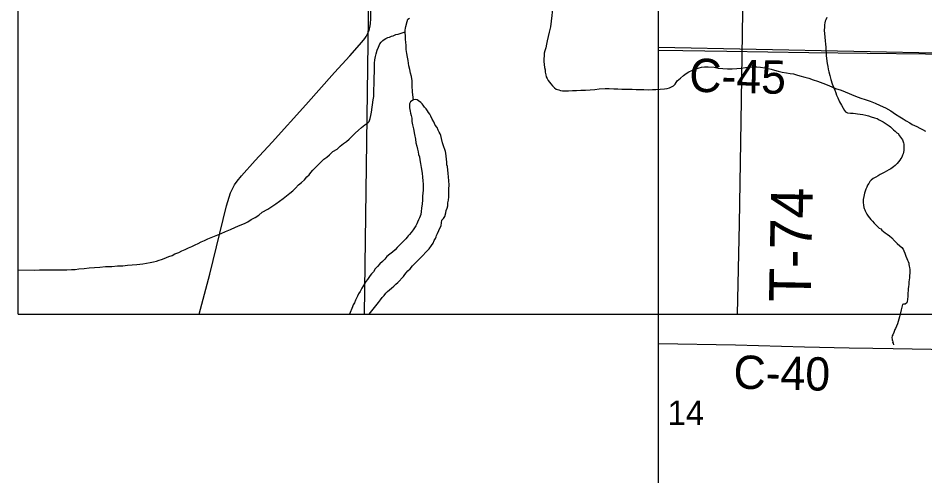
# Model space of a CAD drawing. Extents: x 0 to 68, y 0 to 52.9.
# Drawn here: x 41.105 to 42.738, y 32.478 to 33.301 of the extents above; entities that cross this region are included whole.
import ezdxf

# ---------------------------------------------------------------- set-up
doc = ezdxf.new("R2010")
doc.units = 0
for name, color, linetype in [('Default', 7, 'Continuous'), ('GM_X_County_Road', 7, 'Continuous'), ('GM_X_County_Road_Text', 7, 'Continuous'), ('GM_X_Minor_River', 7, 'Continuous'), ('GM_X_Township_Road', 7, 'Continuous'), ('GM_X_Township_Road_Text', 7, 'Continuous')]:
    doc.layers.add(name, color=color, linetype=linetype)

msp = doc.modelspace()

# ---------------------------------------------------------------- linework, layer by layer
at = {"layer": 'Default'}
for p, q in [((41.1051, 32.7683), (41.1051, 42.0083)), ((42.2581, 31.1431), (42.2581, 38.5351)), ((41.1051, 32.7683), (50.3451, 32.7683))]:
    msp.add_line(p, q, dxfattribs=at)
for points in [[(42.2581, 34.3055), (42.8041, 34.2941), (42.7855, 33.2374), (42.2581, 33.2485)], [(41.1051, 34.0701), (41.7454, 34.0552), (41.7281, 32.7683)]]:
    msp.add_lwpolyline(points, dxfattribs=at)
at = {"layer": 'GM_X_County_Road'}
for points in [[(42.2581, 33.2437), (42.3021, 33.2427), (42.3809, 33.2419), (42.5286, 33.2393), (42.7386, 33.2367), (42.7913, 33.235)], [(42.2581, 32.7159), (42.3965, 32.7131), (42.5212, 32.7098), (42.6015, 32.7078), (42.6439, 32.7071)], [(42.6439, 32.7071), (42.6808, 32.7065), (42.7493, 32.7055), (42.8051, 32.7037), (42.8705, 32.7006), (42.9229, 32.6979), (43.1549, 32.6859), (43.3021, 32.6784), (43.3098, 32.6781)]]:
    msp.add_lwpolyline(points, dxfattribs=at)
at = {"layer": 'GM_X_Minor_River'}
for points in [[(42.0669, 33.373), (42.0663, 33.3589), (42.0662, 33.3519), (42.0667, 33.3454), (42.0666, 33.3394), (42.067, 33.3318), (42.0675, 33.3243), (42.0674, 33.3182), (42.0668, 33.3122), (42.0663, 33.3057), (42.0636, 33.2856), (42.0615, 33.2761), (42.0594, 33.2681), (42.0578, 33.2606), (42.0567, 33.2541), (42.0552, 33.2475), (42.0536, 33.2425)], [(41.8171, 33.1541), (41.8152, 33.1677), (41.8148, 33.1797), (41.8144, 33.1883), (41.8135, 33.1963), (41.8115, 33.2024), (41.8101, 33.2089), (41.8086, 33.2155), (41.8077, 33.22), (41.8072, 33.225), (41.8063, 33.2311), (41.8048, 33.2376), (41.8039, 33.2446), (41.8035, 33.2517), (41.803, 33.2582), (41.8026, 33.2627), (41.8026, 33.2668), (41.8027, 33.2703), (41.8022, 33.2733), (41.8022, 33.2768), (41.8022, 33.2798), (41.8028, 33.2833), (41.8033, 33.2863), (41.8054, 33.2949), (41.807, 33.2994), (41.8095, 33.3013)], [(42.5614, 33.3023), (42.5597, 33.2983), (42.5585, 33.2955), (42.5577, 33.2927), (42.5572, 33.2894), (42.5568, 33.2854), (42.5567, 33.279), (42.5571, 33.2738), (42.5574, 33.2669), (42.5581, 33.2601), (42.5589, 33.2541), (42.5592, 33.2488), (42.5596, 33.2436), (42.5599, 33.2384), (42.5603, 33.2336), (42.5618, 33.2195), (42.5629, 33.2142)], [(41.3681, 32.8684), (41.3721, 32.8704), (41.3767, 32.8724), (41.3822, 32.8743), (41.3873, 32.8773), (41.3943, 32.8797), (41.3999, 32.8822), (41.4059, 32.8851), (41.412, 32.8876), (41.418, 32.8905), (41.4241, 32.893), (41.4291, 32.8954), (41.4347, 32.8984), (41.4408, 32.9013), (41.4468, 32.9038), (41.4705, 32.9136), (41.4786, 32.917), (41.4877, 32.9209), (41.4963, 32.9249), (41.5048, 32.9288), (41.5124, 32.9317), (41.5185, 32.9347), (41.5245, 32.9386), (41.5316, 32.9426), (41.5382, 32.9465), (41.5443, 32.952), (41.5544, 32.9574), (41.5619, 32.9623), (41.569, 32.9673), (41.5756, 32.9717), (41.5822, 32.9767), (41.5883, 32.9817), (41.5943, 32.9861), (41.5994, 32.9906), (41.6045, 32.9951), (41.6096, 33.001), (41.6151, 33.0055), (41.6207, 33.0105), (41.6248, 33.0154), (41.6288, 33.0194), (41.6319, 33.0234), (41.6354, 33.0274), (41.6405, 33.0324), (41.6451, 33.0373), (41.6502, 33.0423), (41.6557, 33.0473), (41.6608, 33.0512), (41.6659, 33.0552), (41.6715, 33.0612), (41.6795, 33.0656), (41.6851, 33.0706), (41.6907, 33.0755), (41.6963, 33.0795), (41.7013, 33.0835), (41.7059, 33.0884), (41.712, 33.0944), (41.7181, 33.0999), (41.7236, 33.1043), (41.7292, 33.1093), (41.7348, 33.1127), (41.7373, 33.1152), (41.7389, 33.1207), (41.7399, 33.1263), (41.7415, 33.1318), (41.7442, 33.1543), (41.7453, 33.1599), (41.7453, 33.1644), (41.7454, 33.1689), (41.7454, 33.1749), (41.746, 33.1799), (41.7461, 33.186), (41.7461, 33.191), (41.7462, 33.1965), (41.7467, 33.202), (41.7468, 33.2081), (41.7468, 33.2141), (41.7469, 33.2201), (41.7475, 33.2261), (41.7485, 33.2322), (41.7496, 33.2372), (41.7516, 33.2437), (41.7537, 33.2492), (41.7563, 33.2547), (41.7588, 33.2582), (41.7619, 33.2612), (41.7644, 33.2626), (41.7669, 33.2646), (41.7705, 33.2661), (41.7735, 33.2671), (41.7775, 33.2685), (41.7805, 33.2695), (41.7851, 33.2715), (41.7891, 33.2724), (41.8022, 33.2768)], [(42.0536, 33.2425), (42.0525, 33.238), (42.052, 33.233), (42.0519, 33.2285), (42.0519, 33.223), (42.0523, 33.2179), (42.0528, 33.2124), (42.0538, 33.2079), (42.0542, 33.2039), (42.0552, 33.1993), (42.0561, 33.1958), (42.0576, 33.1923), (42.0596, 33.1887), (42.0616, 33.1857), (42.0641, 33.1827), (42.0675, 33.1791), (42.071, 33.176), (42.074, 33.1735), (42.0785, 33.172), (42.0815, 33.1709), (42.0855, 33.1704), (42.0901, 33.1703), (42.0961, 33.1703), (42.1031, 33.1707), (42.1102, 33.1711), (42.1182, 33.1715), (42.1267, 33.1714), (42.1353, 33.1719), (42.1433, 33.1728), (42.1514, 33.1742), (42.1619, 33.1746), (42.1695, 33.1745), (42.1775, 33.1739), (42.1851, 33.1739), (42.1921, 33.1733), (42.1986, 33.1732), (42.2041, 33.1732), (42.2107, 33.1731), (42.2177, 33.173), (42.2247, 33.1729), (42.2318, 33.1729), (42.2408, 33.1723), (42.2473, 33.1727), (42.2534, 33.1726), (42.269, 33.174), (42.274, 33.1744), (42.278, 33.1759), (42.2816, 33.1774), (42.2851, 33.1793), (42.2881, 33.1823), (42.2917, 33.1883), (42.2978, 33.1933), (42.3029, 33.1977), (42.3079, 33.2017), (42.313, 33.2047), (42.318, 33.2071), (42.3221, 33.2086), (42.3261, 33.2101), (42.3311, 33.212), (42.3357, 33.213), (42.3412, 33.2134), (42.3477, 33.2134), (42.3583, 33.2127), (42.3658, 33.2112), (42.3738, 33.2106), (42.3824, 33.21), (42.3909, 33.2099), (42.3989, 33.2103), (42.407, 33.2112), (42.4145, 33.2122), (42.4216, 33.2131), (42.4286, 33.2135), (42.4352, 33.2134), (42.4417, 33.2129), (42.4497, 33.2118), (42.4557, 33.2107), (42.4612, 33.2092), (42.4667, 33.2076), (42.4738, 33.206), (42.4808, 33.2039), (42.4883, 33.2028), (42.4953, 33.2018), (42.5013, 33.2007), (42.5069, 33.1991), (42.5129, 33.1976), (42.5219, 33.195), (42.5289, 33.1929), (42.5364, 33.1903), (42.5444, 33.1877), (42.5539, 33.1841), (42.5649, 33.1799), (42.577, 33.1748), (42.587, 33.1717), (42.5945, 33.1686), (42.613, 33.1609), (42.6225, 33.1572), (42.6305, 33.1546), (42.639, 33.1515), (42.648, 33.1484), (42.6575, 33.1443), (42.667, 33.1397)], [(42.5629, 33.2142), (42.5637, 33.2094), (42.5648, 33.2046), (42.5664, 33.1981), (42.5687, 33.1905), (42.571, 33.1828), (42.573, 33.1768), (42.5754, 33.1715), (42.5773, 33.1667), (42.5789, 33.1626), (42.5813, 33.1578), (42.584, 33.1505), (42.5876, 33.1449), (42.5907, 33.1392), (42.5931, 33.1352), (42.5951, 33.1327), (42.5987, 33.1307), (42.6039, 33.1302), (42.6087, 33.1302), (42.6131, 33.1297), (42.6167, 33.1293), (42.6212, 33.1284), (42.626, 33.1276), (42.6312, 33.1267), (42.636, 33.1255), (42.6412, 33.1238), (42.6468, 33.1221), (42.6516, 33.1205), (42.6556, 33.1184), (42.6592, 33.1164), (42.6628, 33.1147), (42.666, 33.1123), (42.6696, 33.1098), (42.6732, 33.1074), (42.676, 33.1058), (42.6784, 33.1033), (42.6812, 33.1005), (42.6844, 33.0976), (42.6872, 33.0948), (42.6896, 33.0936), (42.6923, 33.0895), (42.6975, 33.0822), (42.6986, 33.0786), (42.6994, 33.0766), (42.6998, 33.0742), (42.6998, 33.0718), (42.6997, 33.0673), (42.6997, 33.0629), (42.6993, 33.0601), (42.6984, 33.0573), (42.6972, 33.0545), (42.696, 33.0509), (42.6943, 33.0485), (42.6927, 33.0457), (42.6903, 33.0429), (42.6878, 33.0397), (42.6842, 33.0362), (42.6813, 33.0338), (42.6765, 33.0302), (42.6728, 33.0282), (42.6688, 33.0259), (42.6643, 33.0235), (42.6607, 33.0219), (42.6571, 33.02), (42.6534, 33.0176), (42.6494, 33.0152), (42.6449, 33.0124), (42.6409, 33.0097), (42.6385, 33.0073), (42.6368, 33.0037), (42.6344, 33.0005), (42.6331, 32.9969), (42.6315, 32.9933), (42.6303, 32.9901), (42.629, 32.9861), (42.6277, 32.9805), (42.6269, 32.9749), (42.6268, 32.9696), (42.6272, 32.9644), (42.6279, 32.9604), (42.6287, 32.9584), (42.6295, 32.9563), (42.6303, 32.9543), (42.6315, 32.9523), (42.6331, 32.9487), (42.6354, 32.945), (42.6378, 32.9418), (42.6406, 32.9386), (42.6434, 32.9357), (42.6466, 32.9321), (42.6553, 32.9235), (42.6585, 32.9219), (42.6601, 32.9199), (42.6633, 32.9174), (42.6665, 32.915), (42.6701, 32.9125), (42.6741, 32.9093), (42.6781, 32.9056), (42.6828, 32.9007), (42.688, 32.8959), (42.6928, 32.8914)], [(41.7374, 32.7683), (41.7537, 32.7896), (41.7577, 32.7945), (41.7608, 32.7985), (41.7643, 32.802), (41.7674, 32.806), (41.7704, 32.8095), (41.7735, 32.8125), (41.7775, 32.8154), (41.7816, 32.8189), (41.7851, 32.8224), (41.7887, 32.8254), (41.7988, 32.8363), (41.8014, 32.8398), (41.8039, 32.8428), (41.807, 32.8463), (41.811, 32.8502), (41.8151, 32.8552), (41.8187, 32.8592), (41.8222, 32.8627), (41.8258, 32.8662), (41.8293, 32.8696), (41.8334, 32.8736), (41.84, 32.8806), (41.8451, 32.8861), (41.8491, 32.892), (41.8522, 32.8965), (41.8543, 32.901), (41.8563, 32.9045), (41.8578, 32.9075), (41.8584, 32.91), (41.8599, 32.9135), (41.8625, 32.919), (41.8666, 32.928), (41.8682, 32.9375), (41.8707, 32.9405), (41.8733, 32.9445), (41.8749, 32.951), (41.8759, 32.955), (41.8774, 32.9591), (41.8785, 32.9636), (41.879, 32.9686), (41.8801, 32.9736), (41.8807, 32.9796), (41.8807, 32.9866), (41.8808, 32.9932), (41.8809, 33.0012), (41.8804, 33.0082), (41.88, 33.0158), (41.8796, 33.0218), (41.8782, 33.0344), (41.8772, 33.0374), (41.8768, 33.0419), (41.8763, 33.0475), (41.8759, 33.053), (41.8754, 33.058), (41.8744, 33.0611), (41.8735, 33.0646), (41.8715, 33.0696), (41.8691, 33.0767), (41.8671, 33.0847), (41.8662, 33.0903), (41.8652, 33.0928), (41.8632, 33.0958), (41.8613, 33.0999), (41.8593, 33.1044), (41.8558, 33.1085), (41.8534, 33.1145), (41.8504, 33.1196), (41.8484, 33.1246), (41.8465, 33.1287), (41.844, 33.1317), (41.842, 33.1347), (41.8395, 33.1378), (41.837, 33.1408), (41.8346, 33.1444), (41.8326, 33.1469), (41.8301, 33.1494), (41.8261, 33.1525), (41.8236, 33.154), (41.8206, 33.1545), (41.8171, 33.1541), (41.814, 33.1526), (41.8115, 33.1506), (41.81, 33.1471), (41.8099, 33.1396), (41.8104, 33.1366), (41.8108, 33.1336), (41.8118, 33.1305)], [(41.8118, 33.1305), (41.8128, 33.126), (41.8137, 33.121), (41.8142, 33.1154), (41.8151, 33.1094), (41.8171, 33.1023), (41.819, 33.0918), (41.8204, 33.0837), (41.8213, 33.0767), (41.8228, 33.0711), (41.8242, 33.0656), (41.8252, 33.0606), (41.8262, 33.056), (41.8276, 33.0515), (41.8286, 33.0465), (41.8295, 33.0399), (41.8309, 33.0324), (41.8323, 33.0223), (41.8333, 33.0148), (41.8337, 33.0082), (41.8342, 33.0022), (41.8341, 32.9972), (41.8341, 32.9917), (41.834, 32.9861), (41.8334, 32.9806), (41.8329, 32.9736), (41.8323, 32.9671), (41.8312, 32.9595), (41.8307, 32.953), (41.8301, 32.948), (41.8291, 32.945), (41.8275, 32.942), (41.826, 32.938), (41.8244, 32.934), (41.8229, 32.931), (41.8209, 32.9275), (41.8188, 32.924), (41.8163, 32.9205), (41.8147, 32.918), (41.8127, 32.9155), (41.8097, 32.912), (41.8076, 32.9095), (41.8056, 32.9071), (41.803, 32.9041), (41.7995, 32.9006), (41.7878, 32.8882), (41.7838, 32.8842), (41.7792, 32.8802), (41.7746, 32.8762), (41.7691, 32.8723), (41.7655, 32.8673), (41.7609, 32.8633), (41.7564, 32.8588), (41.7523, 32.8544), (41.7482, 32.8499), (41.7447, 32.8449), (41.7416, 32.8409), (41.7391, 32.8379), (41.7365, 32.8344), (41.734, 32.8309), (41.7309, 32.827), (41.7268, 32.82), (41.7238, 32.815), (41.7207, 32.8095), (41.7182, 32.805), (41.7161, 32.801), (41.7146, 32.7975), (41.7125, 32.7935), (41.7105, 32.789), (41.7084, 32.785), (41.7074, 32.7815), (41.7016, 32.7683)], [(42.667, 33.1397), (42.6765, 33.1346), (42.685, 33.1285), (42.6925, 33.1239), (42.6985, 33.1198), (42.704, 33.1162), (42.7105, 33.1126), (42.715, 33.1101), (42.719, 33.108), (42.7235, 33.106), (42.7285, 33.1034), (42.7335, 33.1008), (42.739, 33.0978)], [(42.6928, 32.8914), (42.696, 32.8885), (42.6984, 32.8853), (42.6999, 32.8825), (42.7015, 32.878), (42.7035, 32.8728), (42.7054, 32.8688), (42.7066, 32.8659), (42.7074, 32.8631), (42.7086, 32.8603), (42.7089, 32.8579), (42.7097, 32.855), (42.7101, 32.8526), (42.7105, 32.849), (42.7108, 32.8466), (42.7108, 32.8446), (42.7104, 32.8422), (42.7099, 32.8378), (42.7099, 32.8341), (42.7095, 32.8301), (42.709, 32.8265), (42.7086, 32.8241), (42.7086, 32.8217), (42.7081, 32.8181), (42.7077, 32.8141), (42.7077, 32.8109), (42.7072, 32.8064), (42.7072, 32.8004), (42.7063, 32.7952), (42.7059, 32.7908), (42.705, 32.7888), (42.7022, 32.7864), (42.6994, 32.7864), (42.6974, 32.7861), (42.6949, 32.7764), (42.6919, 32.7636), (42.6882, 32.7508), (42.6849, 32.7428), (42.6837, 32.7408), (42.682, 32.7356), (42.68, 32.7312), (42.6787, 32.7292), (42.6783, 32.726), (42.6787, 32.7236), (42.6791, 32.7215), (42.6795, 32.7211), (42.6806, 32.7163), (42.6798, 32.7183), (42.6806, 32.7163), (42.6814, 32.7131)], [(41.1051, 32.8481), (41.1348, 32.8478), (41.1433, 32.8482), (41.1528, 32.8481), (41.1639, 32.848), (41.1745, 32.8483), (41.1845, 32.8482), (41.193, 32.8482), (41.2011, 32.8486), (41.2076, 32.849), (41.2142, 32.8499), (41.2242, 32.8508), (41.2328, 32.8518), (41.2423, 32.8522), (41.2519, 32.8531), (41.2624, 32.854), (41.2735, 32.8543), (41.284, 32.8552), (41.2936, 32.8556), (41.3021, 32.8566), (41.3102, 32.857), (41.3187, 32.8579), (41.3293, 32.8588), (41.3363, 32.8602), (41.3429, 32.8612), (41.3489, 32.8626), (41.3545, 32.864), (41.359, 32.8655), (41.3635, 32.867), (41.3681, 32.8684)]]:
    msp.add_lwpolyline(points, dxfattribs=at)
at = {"layer": 'GM_X_Township_Road'}
for points in [[(41.4311, 32.7683), (41.45, 32.8402), (41.4805, 32.9636), (41.4849, 32.9793), (41.4876, 32.987), (41.4909, 32.9943), (41.4947, 33.0014), (41.4993, 33.0081), (41.507, 33.0176), (41.5318, 33.0448), (41.5623, 33.0782), (41.6228, 33.145), (41.6746, 33.2033), (41.7022, 33.2335), (41.7241, 33.258), (41.7293, 33.2644), (41.7317, 33.2679), (41.7338, 33.2715), (41.7355, 33.2753), (41.7369, 33.2792), (41.7388, 33.2874), (41.7393, 33.2915), (41.7399, 33.2998), (41.7402, 33.3449)], [(42.4005, 32.7683), (42.4038, 32.9308), (42.4071, 33.1155), (42.4098, 33.3126), (42.4101, 33.3555)]]:
    msp.add_lwpolyline(points, dxfattribs=at)

# ---------------------------------------------------------------- texts
at = {"layer": 'Default'}
msp.add_text('14', height=0.0442, rotation=0, dxfattribs=at).set_placement((42.2745, 32.5689))
at = {"layer": 'GM_X_County_Road_Text'}
for s, rotation, p in [('C-45', 358.6526, (42.3131, 33.1688)), ('C-40', 358.6287, (42.3926, 32.6346))]:
    msp.add_text(s, height=0.06, rotation=rotation, dxfattribs=at).set_placement(p)
at = {"layer": 'GM_X_Township_Road_Text'}
msp.add_text('T-74', height=0.075, rotation=88.9413, dxfattribs=at).set_placement((42.532, 32.7897))

doc.saveas('drawing.dxf')
